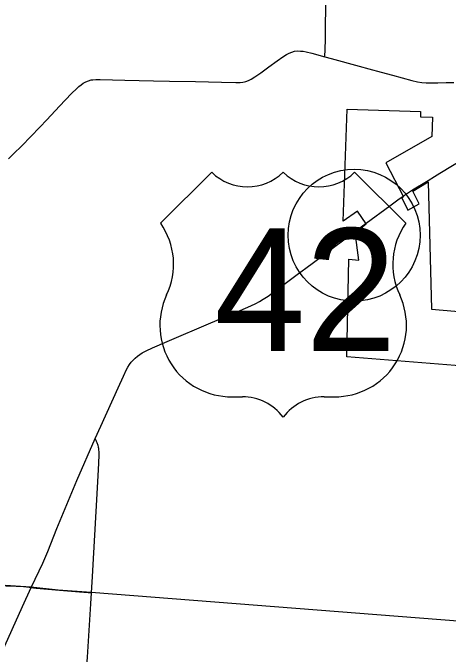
# Model space of a CAD drawing. Extents: x 9078 to 9739, y 4248 to 4966.
# Drawn here: x 9241.23 to 9265.96, y 4520.24 to 4556.7 of the extents above; entities that cross this region are included whole.
import ezdxf

# ---------------------------------------------------------------- set-up
doc = ezdxf.new("R2010")
doc.units = 0
for name, color, linetype in [('Default', 7, 'Continuous'), ('GM_X_Corporation', 7, 'Continuous'), ('GM_X_County_Road', 7, 'Continuous'), ('GM_X_Township', 7, 'Continuous'), ('GM_X_Township_Road', 7, 'Continuous'), ('GM_X_US_Route', 7, 'Continuous'), ('GM_X_US_Shield', 7, 'Continuous')]:
    doc.layers.add(name, color=color, linetype=linetype)

msp = doc.modelspace()

# ---------------------------------------------------------------- linework, layer by layer
at = {"layer": 'Default'}
msp.add_circle((9260.618, 4544.055), 3.75, dxfattribs=at)
at = {"layer": 'GM_X_Corporation'}
msp.add_lwpolyline([(9270.143, 4536.354), (9260.215, 4537.138), (9260.328, 4542.691), (9260.885, 4542.638), (9260.67, 4544.216), (9261.31, 4544.703), (9260.821, 4545.428), (9260.001, 4544.854), (9260.223, 4551.226), (9264.396, 4551.081), (9264.386, 4550.791), (9265.066, 4550.768), (9265.028, 4549.673), (9262.429, 4548.173), (9263.419, 4546.233), (9263.327, 4546.171), (9263.67, 4545.475), (9264.315, 4545.848), (9263.951, 4546.563), (9264.828, 4547.096), (9265.017, 4539.845), (9267.67, 4539.632)], dxfattribs=at)
at = {"layer": 'GM_X_County_Road'}
for points in [[(9240.977, 4548.391), (9241.275, 4548.673), (9241.735, 4549.14), (9242.76, 4550.203), (9243.155, 4550.619), (9243.889, 4551.392), (9244.568, 4552.104), (9244.861, 4552.391), (9244.982, 4552.502), (9245.11, 4552.604), (9245.231, 4552.693), (9245.368, 4552.777), (9245.523, 4552.839), (9245.677, 4552.879), (9245.779, 4552.892), (9245.945, 4552.906), (9246.191, 4552.911), (9247.585, 4552.874), (9249.224, 4552.839), (9250.126, 4552.818), (9251.601, 4552.794), (9253.077, 4552.763), (9253.897, 4552.741), (9254.142, 4552.744), (9254.305, 4552.759), (9254.386, 4552.775), (9254.465, 4552.797), (9254.618, 4552.855), (9254.765, 4552.927), (9254.974, 4553.056), (9255.311, 4553.289), (9255.775, 4553.627), (9256.239, 4553.965), (9256.575, 4554.2), (9256.783, 4554.331), (9256.93, 4554.404), (9257.085, 4554.468), (9257.235, 4554.512), (9257.385, 4554.534), (9257.569, 4554.525), (9257.732, 4554.512), (9257.894, 4554.484), (9258.212, 4554.406), (9258.957, 4554.196)], [(9258.957, 4554.196), (9259.317, 4554.095), (9260.898, 4553.658), (9261.452, 4553.509), (9262.165, 4553.323), (9262.796, 4553.147), (9263.349, 4552.995), (9263.906, 4552.853), (9264.226, 4552.781), (9264.468, 4552.739), (9264.705, 4552.719), (9264.965, 4552.723), (9265.385, 4552.723), (9265.858, 4552.732), (9266.283, 4552.728)], [(9245.699, 4523.736), (9245.756, 4524.658), (9245.958, 4528.345), (9246.092, 4530.722), (9246.134, 4531.535), (9246.134, 4531.645), (9246.131, 4531.733), (9246.123, 4531.857), (9246.117, 4531.924), (9246.105, 4531.993), (9246.096, 4532.03), (9246.069, 4532.109), (9246.012, 4532.261), (9245.985, 4532.326), (9245.963, 4532.379), (9245.908, 4532.508)], [(9218.613, 4525.745), (9219.248, 4525.701), (9220.884, 4525.573), (9223.175, 4525.392), (9224.484, 4525.291), (9227.102, 4525.083), (9229.72, 4524.872), (9230.702, 4524.801), (9231.602, 4524.73), (9232.502, 4524.667), (9234.549, 4524.526), (9235.531, 4524.461), (9236.595, 4524.383), (9237.25, 4524.346), (9237.741, 4524.31), (9238.559, 4524.245), (9239.771, 4524.176), (9240.233, 4524.152), (9240.853, 4524.133), (9241.426, 4524.113), (9241.835, 4524.084), (9242.161, 4524.048), (9242.273, 4524.03)], [(9242.273, 4524.03), (9242.403, 4524.011), (9242.553, 4523.986), (9243.873, 4523.875), (9245.019, 4523.786), (9245.51, 4523.75), (9245.699, 4523.736)], [(9245.138, 4515.019), (9245.257, 4516.879), (9245.367, 4518.599), (9245.465, 4520.073), (9245.662, 4523.102), (9245.699, 4523.736)]]:
    msp.add_lwpolyline(points, dxfattribs=at)
at = {"layer": 'GM_X_Township'}
msp.add_lwpolyline([(9204.481, 4537.651), (9208.945, 4538.24), (9208.675, 4526.471), (9209.128, 4526.467), (9213.776, 4526.123), (9218.611, 4525.768), (9237.585, 4524.366), (9242.257, 4524.063), (9243.804, 4523.899), (9245.683, 4523.761), (9281.77, 4520.946)], dxfattribs=at)
at = {"layer": 'GM_X_Township_Road'}
msp.add_lwpolyline([(9258.957, 4554.196), (9258.96, 4554.295), (9258.969, 4554.541), (9258.993, 4555.278), (9259.007, 4557.655), (9259.011, 4558.393), (9259.016, 4559.338)], dxfattribs=at)
at = {"layer": 'GM_X_US_Route'}
for points in [[(9264.833, 4547.174), (9265.179, 4547.393), (9265.499, 4547.584), (9266.201, 4548.016), (9267.399, 4548.745), (9267.719, 4548.937)], [(9263.934, 4546.631), (9264.833, 4547.174)], [(9263.419, 4546.286), (9263.934, 4546.631)], [(9261.304, 4544.742), (9262.65, 4545.728), (9263.184, 4546.117), (9263.328, 4546.221), (9263.419, 4546.286)], [(9260.666, 4544.269), (9261.304, 4544.742)], [(9242.273, 4524.03), (9242.291, 4524.072), (9242.924, 4525.405), (9243.222, 4526.082), (9243.727, 4527.382), (9244.291, 4528.746), (9244.871, 4530.104), (9245.908, 4532.508), (9246.233, 4533.209), (9247.207, 4535.373), (9247.508, 4536.046), (9247.685, 4536.416), (9247.765, 4536.561), (9247.856, 4536.7), (9247.956, 4536.831), (9248.064, 4536.956), (9248.181, 4537.074), (9248.307, 4537.181), (9248.44, 4537.279), (9248.581, 4537.367), (9248.799, 4537.482), (9249.171, 4537.655), (9249.999, 4538.012), (9252.485, 4539.071), (9254.141, 4539.778), (9254.742, 4540.036), (9255.037, 4540.177), (9255.252, 4540.292), (9255.461, 4540.418), (9255.732, 4540.6), (9256.328, 4541.032), (9257.315, 4541.764), (9258.236, 4542.445), (9259.221, 4543.179), (9260.272, 4543.961), (9260.666, 4544.269)], [(9240.608, 4520.332), (9241.783, 4522.952), (9242.273, 4524.03)]]:
    msp.add_lwpolyline(points, dxfattribs=at)
at = {"layer": 'GM_X_US_Shield'}
for p, q in [((9252.528, 4547.633), (9249.628, 4544.733)), ((9263.55, 4544.733), (9260.649, 4547.633)), ((9253.688, 4534.872), (9254.269, 4534.872)), ((9258.909, 4534.872), (9259.489, 4534.872))]:
    msp.add_line(p, q, dxfattribs=at)
for centre, radius, start, end in [((9254.559, 4549.705), 2.9, 225.573, 314.427), ((9258.619, 4549.705), 2.9, 225.573, 314.427), ((9246.302, 4542.404), 4.061, 334.5471, 35.0009), ((9266.876, 4542.404), 4.061, 144.9991, 205.4529), ((9253.643, 4538.932), 4.061, 154.8319, 270.6383), ((9259.535, 4538.932), 4.061, 269.3617, 25.1681), ((9254.269, 4531.971), 2.9, 36.8699, 90), ((9258.909, 4531.971), 2.9, 90, 143.1301)]:
    msp.add_arc(centre, radius, start, end, dxfattribs=at)

# ---------------------------------------------------------------- texts
msp.add_text('42', height=6.961, dxfattribs=at).set_placement((9252.671, 4537.482))

doc.saveas('drawing.dxf')
